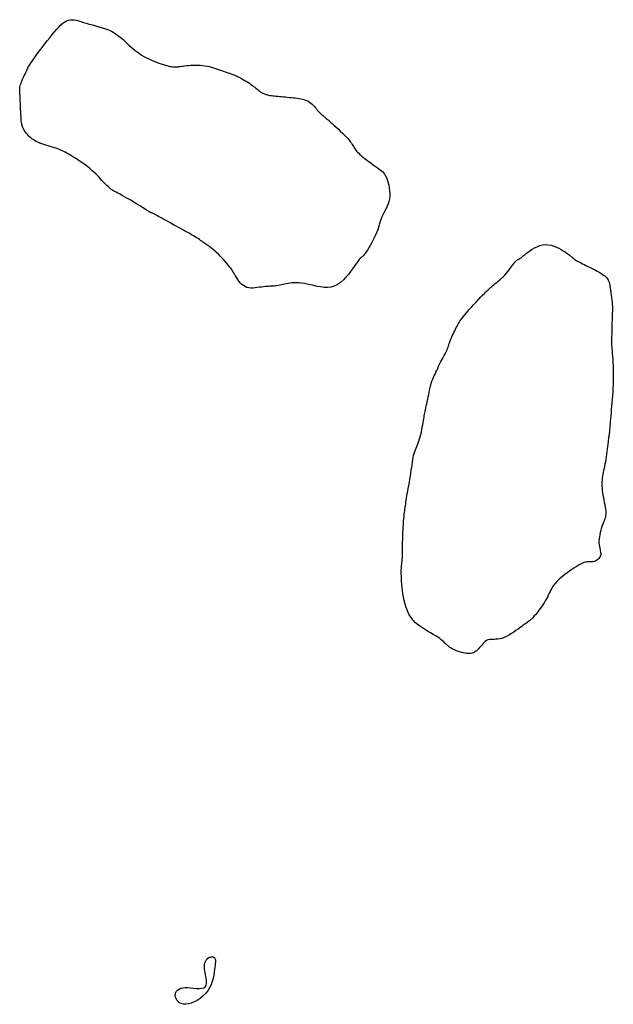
# Model space of a CAD drawing. Header units: millimetres. Extents: x 32690613 to 32693367, y 5343692 to 5344708.
# Tile 779 of 1009: x 32693155 to 32693175, y 5344028 to 5344061. Entities that reach past the tile are written whole.
import ezdxf

# ---------------------------------------------------------------- set-up
doc = ezdxf.new("R2010")
doc.units = ezdxf.units.MM
doc.header["$LTSCALE"] = 20
doc.layers.add('02-DGM_HL_492.50', color=92, linetype='Continuous')
doc.layers.add('02-DGM_HL_493.00', color=102, linetype='Continuous')

msp = doc.modelspace()

# ---------------------------------------------------------------- linework, layer by layer
at = {"layer": '02-DGM_HL_492.50', "elevation": 492.5, "flags": 128}
for points in [[(32693163.615, 5344052.13), (32693163.57, 5344052.126), (32693163.525, 5344052.123), (32693163.479, 5344052.121), (32693163.432, 5344052.12), (32693163.383, 5344052.118), (32693163.331, 5344052.116), (32693163.276, 5344052.112), (32693163.216, 5344052.105), (32693163.151, 5344052.096), (32693163.083, 5344052.086), (32693163.012, 5344052.075), (32693162.94, 5344052.067), (32693162.868, 5344052.062), (32693162.797, 5344052.062), (32693162.729, 5344052.069), (32693162.665, 5344052.085), (32693162.606, 5344052.109), (32693162.552, 5344052.143), (32693162.502, 5344052.183), (32693162.457, 5344052.228), (32693162.415, 5344052.277), (32693162.378, 5344052.327), (32693162.343, 5344052.378), (32693162.312, 5344052.428), (32693162.284, 5344052.476), (32693162.257, 5344052.522), (32693162.23, 5344052.567), (32693162.203, 5344052.612), (32693162.174, 5344052.658), (32693162.141, 5344052.705), (32693162.104, 5344052.756), (32693162.062, 5344052.81), (32693162.013, 5344052.869), (32693161.96, 5344052.931), (32693161.902, 5344052.994), (32693161.842, 5344053.058), (32693161.782, 5344053.121), (32693161.722, 5344053.18), (32693161.665, 5344053.236), (32693161.612, 5344053.285), (32693161.563, 5344053.328), (32693161.519, 5344053.364), (32693161.479, 5344053.395), (32693161.443, 5344053.423), (32693161.408, 5344053.447), (32693161.375, 5344053.469), (32693161.343, 5344053.491), (32693161.311, 5344053.512), (32693161.279, 5344053.535), (32693161.245, 5344053.559), (32693161.21, 5344053.585), (32693161.173, 5344053.611), (32693161.134, 5344053.639), (32693161.093, 5344053.668), (32693161.049, 5344053.698), (32693161.001, 5344053.728), (32693160.95, 5344053.76), (32693160.895, 5344053.793), (32693160.837, 5344053.827), (32693160.774, 5344053.863), (32693160.708, 5344053.9), (32693160.638, 5344053.938), (32693160.564, 5344053.979), (32693160.486, 5344054.022), (32693160.404, 5344054.067), (32693160.32, 5344054.113), (32693160.235, 5344054.159), (32693160.151, 5344054.206), (32693160.068, 5344054.251), (32693159.989, 5344054.294), (32693159.915, 5344054.335), (32693159.847, 5344054.372), (32693159.787, 5344054.405), (32693159.734, 5344054.434), (32693159.688, 5344054.459), (32693159.648, 5344054.481), (32693159.614, 5344054.499), (32693159.584, 5344054.515), (32693159.558, 5344054.528), (32693159.536, 5344054.539), (32693159.516, 5344054.548), (32693159.499, 5344054.556), (32693159.484, 5344054.562), (32693159.471, 5344054.568), (32693159.458, 5344054.573), (32693159.447, 5344054.577), (32693159.436, 5344054.582), (32693159.426, 5344054.588), (32693159.415, 5344054.594), (32693159.402, 5344054.602), (32693159.386, 5344054.613), (32693159.366, 5344054.626), (32693159.339, 5344054.644), (32693159.305, 5344054.666), (32693159.262, 5344054.693), (32693159.209, 5344054.727), (32693159.144, 5344054.768), (32693159.07, 5344054.814), (32693158.989, 5344054.863), (32693158.904, 5344054.915), (32693158.817, 5344054.967), (32693158.731, 5344055.018), (32693158.648, 5344055.065), (32693158.572, 5344055.109), (32693158.503, 5344055.146), (32693158.441, 5344055.179), (32693158.386, 5344055.207), (32693158.337, 5344055.233), (32693158.292, 5344055.256), (32693158.251, 5344055.28), (32693158.212, 5344055.303), (32693158.175, 5344055.328), (32693158.138, 5344055.356), (32693158.102, 5344055.387), (32693158.065, 5344055.42), (32693158.028, 5344055.456), (32693157.99, 5344055.494), (32693157.95, 5344055.536), (32693157.908, 5344055.58), (32693157.864, 5344055.628), (32693157.818, 5344055.678), (32693157.768, 5344055.731), (32693157.715, 5344055.785), (32693157.659, 5344055.842), (32693157.598, 5344055.9), (32693157.534, 5344055.959), (32693157.465, 5344056.018), (32693157.392, 5344056.078), (32693157.313, 5344056.137), (32693157.232, 5344056.196), (32693157.148, 5344056.253), (32693157.065, 5344056.308), (32693156.983, 5344056.36), (32693156.904, 5344056.409), (32693156.83, 5344056.454), (32693156.762, 5344056.494), (32693156.701, 5344056.529), (32693156.647, 5344056.56), (32693156.598, 5344056.586), (32693156.55, 5344056.61), (32693156.504, 5344056.631), (32693156.457, 5344056.651), (32693156.406, 5344056.67), (32693156.351, 5344056.688), (32693156.29, 5344056.707), (32693156.224, 5344056.727), (32693156.154, 5344056.747), (32693156.082, 5344056.768), (32693156.01, 5344056.79), (32693155.938, 5344056.813), (32693155.868, 5344056.837), (32693155.802, 5344056.862), (32693155.741, 5344056.889), (32693155.685, 5344056.917), (32693155.634, 5344056.946), (32693155.586, 5344056.976), (32693155.543, 5344057.006), (32693155.504, 5344057.038), (32693155.468, 5344057.069), (32693155.436, 5344057.1), (32693155.406, 5344057.132), (32693155.379, 5344057.163), (32693155.355, 5344057.194), (32693155.333, 5344057.224), (32693155.314, 5344057.253), (32693155.296, 5344057.282), (32693155.28, 5344057.308), (32693155.266, 5344057.334), (32693155.253, 5344057.358), (32693155.242, 5344057.381), (32693155.231, 5344057.406), (32693155.222, 5344057.434), (32693155.214, 5344057.466), (32693155.206, 5344057.504), (32693155.2, 5344057.549), (32693155.193, 5344057.602), (32693155.188, 5344057.666), (32693155.183, 5344057.737), (32693155.178, 5344057.814), (32693155.174, 5344057.894), (32693155.17, 5344057.974), (32693155.167, 5344058.052), (32693155.164, 5344058.125), (32693155.161, 5344058.192), (32693155.159, 5344058.25), (32693155.157, 5344058.3), (32693155.155, 5344058.343), (32693155.153, 5344058.38), (32693155.151, 5344058.413), (32693155.15, 5344058.442), (32693155.148, 5344058.469), (32693155.145, 5344058.495), (32693155.143, 5344058.522), (32693155.14, 5344058.549), (32693155.139, 5344058.578), (32693155.138, 5344058.608), (32693155.139, 5344058.64), (32693155.143, 5344058.674), (32693155.148, 5344058.711), (32693155.158, 5344058.752), (32693155.17, 5344058.796), (32693155.186, 5344058.842), (32693155.204, 5344058.891), (32693155.225, 5344058.942), (32693155.246, 5344058.994), (32693155.269, 5344059.045), (32693155.292, 5344059.097), (32693155.315, 5344059.147), (32693155.337, 5344059.196), (32693155.359, 5344059.245), (32693155.384, 5344059.295), (32693155.412, 5344059.348), (32693155.445, 5344059.405), (32693155.483, 5344059.469), (32693155.529, 5344059.54), (32693155.583, 5344059.621), (32693155.647, 5344059.712), (32693155.719, 5344059.811), (32693155.797, 5344059.916), (32693155.88, 5344060.025), (32693155.965, 5344060.136), (32693156.051, 5344060.245), (32693156.136, 5344060.351), (32693156.218, 5344060.452), (32693156.295, 5344060.545), (32693156.368, 5344060.629), (32693156.438, 5344060.704), (32693156.504, 5344060.771), (32693156.569, 5344060.827), (32693156.632, 5344060.873), (32693156.693, 5344060.908), (32693156.755, 5344060.931), (32693156.817, 5344060.944), (32693156.881, 5344060.946), (32693156.947, 5344060.94), (32693157.016, 5344060.926), (32693157.089, 5344060.907), (32693157.168, 5344060.883), (32693157.252, 5344060.857), (32693157.343, 5344060.829), (32693157.441, 5344060.802), (32693157.546, 5344060.774), (32693157.654, 5344060.745), (32693157.763, 5344060.715), (32693157.873, 5344060.682), (32693157.98, 5344060.646), (32693158.083, 5344060.606), (32693158.18, 5344060.563), (32693158.269, 5344060.514), (32693158.35, 5344060.461), (32693158.426, 5344060.406), (32693158.497, 5344060.347), (32693158.565, 5344060.287), (32693158.63, 5344060.226), (32693158.694, 5344060.164), (32693158.759, 5344060.104), (32693158.824, 5344060.045), (32693158.891, 5344059.987), (32693158.96, 5344059.931), (32693159.031, 5344059.877), (32693159.104, 5344059.826), (32693159.179, 5344059.777), (32693159.256, 5344059.73), (32693159.336, 5344059.687), (32693159.418, 5344059.646), (32693159.502, 5344059.608), (32693159.587, 5344059.573), (32693159.67, 5344059.541), (32693159.751, 5344059.512), (32693159.828, 5344059.486), (32693159.901, 5344059.463), (32693159.967, 5344059.443), (32693160.027, 5344059.426), (32693160.081, 5344059.412), (32693160.129, 5344059.401), (32693160.172, 5344059.393), (32693160.212, 5344059.386), (32693160.249, 5344059.383), (32693160.284, 5344059.381), (32693160.318, 5344059.381), (32693160.353, 5344059.384), (32693160.388, 5344059.387), (32693160.424, 5344059.392), (32693160.464, 5344059.398), (32693160.507, 5344059.405), (32693160.554, 5344059.412), (32693160.607, 5344059.419), (32693160.665, 5344059.425), (32693160.731, 5344059.431), (32693160.803, 5344059.436), (32693160.879, 5344059.439), (32693160.958, 5344059.441), (32693161.039, 5344059.44), (32693161.12, 5344059.437), (32693161.201, 5344059.431), (32693161.28, 5344059.421), (32693161.355, 5344059.408), (32693161.428, 5344059.392), (32693161.498, 5344059.374), (32693161.566, 5344059.353), (32693161.632, 5344059.331), (32693161.697, 5344059.309), (32693161.761, 5344059.286), (32693161.824, 5344059.263), (32693161.888, 5344059.241), (32693161.951, 5344059.22), (32693162.014, 5344059.199), (32693162.078, 5344059.177), (32693162.141, 5344059.155), (32693162.205, 5344059.131), (32693162.268, 5344059.106), (32693162.332, 5344059.078), (32693162.395, 5344059.048), (32693162.459, 5344059.016), (32693162.521, 5344058.982), (32693162.582, 5344058.947), (32693162.641, 5344058.912), (32693162.697, 5344058.876), (32693162.751, 5344058.84), (32693162.801, 5344058.805), (32693162.848, 5344058.771), (32693162.89, 5344058.738), (32693162.93, 5344058.707), (32693162.968, 5344058.677), (32693163.003, 5344058.648), (32693163.037, 5344058.621), (32693163.07, 5344058.596), (32693163.102, 5344058.573), (32693163.134, 5344058.552), (32693163.167, 5344058.533), (32693163.2, 5344058.515), (32693163.234, 5344058.499), (32693163.269, 5344058.485), (32693163.306, 5344058.472), (32693163.345, 5344058.461), (32693163.387, 5344058.45), (32693163.431, 5344058.441), (32693163.478, 5344058.434), (32693163.527, 5344058.427), (32693163.579, 5344058.42), (32693163.634, 5344058.415), (32693163.691, 5344058.409), (32693163.75, 5344058.404), (32693163.812, 5344058.398), (32693163.876, 5344058.393), (32693163.941, 5344058.387), (32693164.007, 5344058.381), (32693164.074, 5344058.375), (32693164.141, 5344058.368), (32693164.207, 5344058.361), (32693164.271, 5344058.354), (32693164.333, 5344058.346), (32693164.393, 5344058.337), (32693164.45, 5344058.327), (32693164.505, 5344058.316), (32693164.557, 5344058.302), (32693164.608, 5344058.286), (32693164.655, 5344058.267), (32693164.701, 5344058.244), (32693164.745, 5344058.216), (32693164.787, 5344058.185), (32693164.827, 5344058.149), (32693164.865, 5344058.111), (32693164.902, 5344058.071), (32693164.937, 5344058.031), (32693164.97, 5344057.991), (32693165.001, 5344057.954), (32693165.031, 5344057.918), (32693165.06, 5344057.887), (32693165.087, 5344057.858), (32693165.113, 5344057.833), (32693165.138, 5344057.81), (32693165.161, 5344057.789), (32693165.184, 5344057.77), (32693165.207, 5344057.752), (32693165.228, 5344057.735), (32693165.25, 5344057.718), (32693165.272, 5344057.7), (32693165.296, 5344057.68), (32693165.324, 5344057.657), (32693165.356, 5344057.63), (32693165.393, 5344057.598), (32693165.437, 5344057.559), (32693165.489, 5344057.512), (32693165.549, 5344057.457), (32693165.616, 5344057.396), (32693165.688, 5344057.33), (32693165.761, 5344057.261), (32693165.833, 5344057.191), (32693165.902, 5344057.122), (32693165.966, 5344057.057), (32693166.022, 5344056.997), (32693166.068, 5344056.944), (32693166.105, 5344056.897), (32693166.134, 5344056.856), (32693166.159, 5344056.818), (32693166.179, 5344056.784), (32693166.197, 5344056.753), (32693166.214, 5344056.722), (32693166.232, 5344056.692), (32693166.253, 5344056.661), (32693166.276, 5344056.629), (32693166.303, 5344056.595), (32693166.335, 5344056.56), (32693166.371, 5344056.523), (32693166.412, 5344056.484), (32693166.46, 5344056.442), (32693166.514, 5344056.397), (32693166.574, 5344056.349), (32693166.64, 5344056.299), (32693166.709, 5344056.248), (32693166.78, 5344056.197), (32693166.85, 5344056.146), (32693166.918, 5344056.097), (32693166.981, 5344056.052), (32693167.039, 5344056.01), (32693167.088, 5344055.972), (32693167.131, 5344055.938), (32693167.168, 5344055.904), (32693167.2, 5344055.87), (32693167.229, 5344055.833), (32693167.254, 5344055.791), (32693167.278, 5344055.743), (32693167.301, 5344055.686), (32693167.325, 5344055.62), (32693167.347, 5344055.545), (32693167.367, 5344055.463), (32693167.384, 5344055.376), (32693167.396, 5344055.286), (32693167.403, 5344055.194), (32693167.402, 5344055.103), (32693167.392, 5344055.014), (32693167.374, 5344054.928), (32693167.348, 5344054.846), (32693167.316, 5344054.768), (32693167.28, 5344054.693), (32693167.242, 5344054.621), (32693167.205, 5344054.551), (32693167.169, 5344054.485), (32693167.138, 5344054.42), (32693167.112, 5344054.357), (32693167.09, 5344054.295), (32693167.071, 5344054.233), (32693167.054, 5344054.171), (32693167.036, 5344054.106), (32693167.016, 5344054.038), (32693166.992, 5344053.967), (32693166.964, 5344053.89), (32693166.929, 5344053.809), (32693166.889, 5344053.724), (32693166.845, 5344053.637), (32693166.799, 5344053.551), (32693166.752, 5344053.468), (32693166.706, 5344053.391), (32693166.662, 5344053.32), (32693166.622, 5344053.26), (32693166.586, 5344053.21), (32693166.555, 5344053.171), (32693166.528, 5344053.14), (32693166.504, 5344053.116), (32693166.484, 5344053.098), (32693166.465, 5344053.083), (32693166.449, 5344053.07), (32693166.433, 5344053.057), (32693166.418, 5344053.043), (32693166.402, 5344053.026), (32693166.385, 5344053.005), (32693166.364, 5344052.977), (32693166.339, 5344052.942), (32693166.308, 5344052.899), (32693166.27, 5344052.844), (32693166.224, 5344052.777), (32693166.168, 5344052.697), (32693166.104, 5344052.608), (32693166.031, 5344052.515), (32693165.951, 5344052.42), (32693165.863, 5344052.33), (32693165.769, 5344052.248), (32693165.669, 5344052.179), (32693165.564, 5344052.127), (32693165.454, 5344052.096), (32693165.341, 5344052.082), (32693165.225, 5344052.084), (32693165.11, 5344052.097), (32693164.995, 5344052.117), (32693164.882, 5344052.143), (32693164.773, 5344052.169), (32693164.669, 5344052.192), (32693164.571, 5344052.21), (32693164.48, 5344052.223), (32693164.394, 5344052.231), (32693164.313, 5344052.234), (32693164.237, 5344052.234), (32693164.166, 5344052.23), (32693164.098, 5344052.224), (32693164.034, 5344052.215), (32693163.974, 5344052.205), (32693163.916, 5344052.193), (32693163.861, 5344052.181), (32693163.808, 5344052.169), (32693163.758, 5344052.157), (32693163.709, 5344052.147), (32693163.661, 5344052.137)], [(32693171.718, 5344040.82), (32693171.654, 5344040.773), (32693171.584, 5344040.723), (32693171.509, 5344040.672), (32693171.431, 5344040.621), (32693171.351, 5344040.573), (32693171.272, 5344040.53), (32693171.194, 5344040.493), (32693171.119, 5344040.465), (32693171.048, 5344040.447), (32693170.982, 5344040.437), (32693170.92, 5344040.433), (32693170.861, 5344040.432), (32693170.806, 5344040.432), (32693170.753, 5344040.43), (32693170.704, 5344040.424), (32693170.656, 5344040.411), (32693170.611, 5344040.389), (32693170.568, 5344040.36), (32693170.526, 5344040.324), (32693170.486, 5344040.284), (32693170.448, 5344040.242), (32693170.411, 5344040.199), (32693170.375, 5344040.158), (32693170.34, 5344040.119), (32693170.306, 5344040.084), (32693170.272, 5344040.053), (32693170.239, 5344040.028), (32693170.204, 5344040.006), (32693170.167, 5344039.989), (32693170.129, 5344039.976), (32693170.087, 5344039.968), (32693170.042, 5344039.964), (32693169.994, 5344039.964), (32693169.942, 5344039.968), (32693169.887, 5344039.976), (32693169.832, 5344039.987), (32693169.776, 5344040), (32693169.72, 5344040.016), (32693169.666, 5344040.033), (32693169.613, 5344040.052), (32693169.564, 5344040.072), (32693169.518, 5344040.093), (32693169.474, 5344040.115), (32693169.433, 5344040.139), (32693169.394, 5344040.164), (32693169.357, 5344040.19), (32693169.322, 5344040.218), (32693169.289, 5344040.247), (32693169.257, 5344040.278), (32693169.225, 5344040.31), (32693169.19, 5344040.345), (32693169.152, 5344040.381), (32693169.109, 5344040.42), (32693169.058, 5344040.461), (32693168.998, 5344040.504), (32693168.927, 5344040.549), (32693168.844, 5344040.598), (32693168.752, 5344040.65), (32693168.653, 5344040.706), (32693168.551, 5344040.766), (32693168.449, 5344040.832), (32693168.35, 5344040.905), (32693168.257, 5344040.984), (32693168.173, 5344041.07), (32693168.1, 5344041.165), (32693168.038, 5344041.267), (32693167.987, 5344041.374), (32693167.944, 5344041.485), (32693167.909, 5344041.598), (32693167.88, 5344041.713), (32693167.857, 5344041.828), (32693167.838, 5344041.941), (32693167.823, 5344042.052), (32693167.811, 5344042.158), (32693167.801, 5344042.26), (32693167.794, 5344042.357), (32693167.789, 5344042.447), (32693167.785, 5344042.53), (32693167.784, 5344042.606), (32693167.783, 5344042.673), (32693167.784, 5344042.731), (32693167.785, 5344042.781), (32693167.787, 5344042.823), (32693167.79, 5344042.86), (32693167.793, 5344042.891), (32693167.796, 5344042.918), (32693167.799, 5344042.941), (32693167.803, 5344042.963), (32693167.806, 5344042.984), (32693167.809, 5344043.005), (32693167.812, 5344043.028), (32693167.815, 5344043.055), (32693167.817, 5344043.087), (32693167.819, 5344043.126), (32693167.821, 5344043.173), (32693167.822, 5344043.231), (32693167.823, 5344043.299), (32693167.824, 5344043.376), (32693167.824, 5344043.462), (32693167.825, 5344043.555), (32693167.827, 5344043.652), (32693167.829, 5344043.753), (32693167.831, 5344043.855), (32693167.835, 5344043.957), (32693167.84, 5344044.057), (32693167.846, 5344044.155), (32693167.853, 5344044.249), (32693167.86, 5344044.338), (32693167.868, 5344044.423), (32693167.876, 5344044.502), (32693167.883, 5344044.573), (32693167.891, 5344044.637), (32693167.898, 5344044.693), (32693167.904, 5344044.74), (32693167.91, 5344044.781), (32693167.916, 5344044.815), (32693167.92, 5344044.844), (32693167.924, 5344044.868), (32693167.927, 5344044.889), (32693167.93, 5344044.906), (32693167.932, 5344044.92), (32693167.933, 5344044.933), (32693167.933, 5344044.943), (32693167.934, 5344044.953), (32693167.934, 5344044.961), (32693167.933, 5344044.968), (32693167.933, 5344044.975), (32693167.934, 5344044.982), (32693167.934, 5344044.989), (32693167.935, 5344044.998), (32693167.937, 5344045.011), (32693167.94, 5344045.029), (32693167.945, 5344045.054), (32693167.951, 5344045.088), (32693167.96, 5344045.132), (32693167.97, 5344045.188), (32693167.983, 5344045.258), (32693167.998, 5344045.339), (32693168.015, 5344045.429), (32693168.032, 5344045.527), (32693168.05, 5344045.628), (32693168.068, 5344045.732), (32693168.085, 5344045.836), (32693168.101, 5344045.938), (32693168.115, 5344046.035), (32693168.128, 5344046.127), (32693168.14, 5344046.215), (32693168.152, 5344046.298), (32693168.165, 5344046.377), (32693168.178, 5344046.451), (32693168.193, 5344046.521), (32693168.209, 5344046.586), (32693168.229, 5344046.647), (32693168.25, 5344046.706), (32693168.273, 5344046.762), (32693168.296, 5344046.819), (32693168.32, 5344046.876), (32693168.345, 5344046.935), (32693168.368, 5344046.998), (32693168.39, 5344047.065), (32693168.411, 5344047.138), (32693168.431, 5344047.215), (32693168.448, 5344047.295), (32693168.465, 5344047.376), (32693168.48, 5344047.456), (32693168.493, 5344047.533), (32693168.506, 5344047.606), (32693168.517, 5344047.672), (32693168.528, 5344047.732), (32693168.537, 5344047.785), (32693168.546, 5344047.835), (32693168.556, 5344047.882), (32693168.565, 5344047.93), (32693168.575, 5344047.979), (32693168.586, 5344048.033), (32693168.599, 5344048.092), (32693168.613, 5344048.159), (32693168.628, 5344048.232), (32693168.644, 5344048.308), (32693168.66, 5344048.386), (32693168.676, 5344048.463), (32693168.692, 5344048.538), (32693168.707, 5344048.608), (32693168.721, 5344048.672), (32693168.733, 5344048.727), (32693168.743, 5344048.774), (32693168.753, 5344048.815), (32693168.761, 5344048.849), (32693168.767, 5344048.877), (32693168.773, 5344048.901), (32693168.779, 5344048.921), (32693168.784, 5344048.938), (32693168.788, 5344048.953), (32693168.793, 5344048.967), (32693168.798, 5344048.982), (32693168.805, 5344048.999), (32693168.813, 5344049.019), (32693168.824, 5344049.043), (32693168.838, 5344049.074), (32693168.855, 5344049.112), (32693168.877, 5344049.159), (32693168.901, 5344049.213), (32693168.928, 5344049.273), (32693168.958, 5344049.337), (32693168.989, 5344049.403), (32693169.021, 5344049.471), (32693169.054, 5344049.538), (32693169.086, 5344049.603), (32693169.118, 5344049.665), (32693169.148, 5344049.724), (32693169.178, 5344049.78), (32693169.206, 5344049.833), (32693169.232, 5344049.883), (32693169.257, 5344049.931), (32693169.279, 5344049.977), (32693169.299, 5344050.021), (32693169.316, 5344050.063), (32693169.332, 5344050.104), (32693169.346, 5344050.145), (32693169.36, 5344050.186), (32693169.375, 5344050.228), (32693169.39, 5344050.272), (32693169.407, 5344050.318), (32693169.426, 5344050.367), (32693169.448, 5344050.419), (32693169.473, 5344050.475), (32693169.499, 5344050.531), (32693169.527, 5344050.588), (32693169.554, 5344050.645), (32693169.581, 5344050.699), (32693169.607, 5344050.751), (32693169.631, 5344050.799), (32693169.654, 5344050.842), (32693169.675, 5344050.883), (32693169.697, 5344050.922), (32693169.722, 5344050.963), (32693169.752, 5344051.007), (32693169.788, 5344051.055), (32693169.833, 5344051.111), (32693169.887, 5344051.177), (32693169.952, 5344051.252), (32693170.026, 5344051.336), (32693170.106, 5344051.424), (32693170.188, 5344051.515), (32693170.27, 5344051.604), (32693170.349, 5344051.689), (32693170.422, 5344051.766), (32693170.486, 5344051.832), (32693170.538, 5344051.885), (32693170.579, 5344051.927), (32693170.612, 5344051.958), (32693170.636, 5344051.981), (32693170.654, 5344051.997), (32693170.668, 5344052.008), (32693170.678, 5344052.017), (32693170.686, 5344052.024), (32693170.693, 5344052.031), (32693170.701, 5344052.04), (32693170.711, 5344052.051), (32693170.722, 5344052.063), (32693170.738, 5344052.078), (32693170.757, 5344052.096), (32693170.782, 5344052.118), (32693170.813, 5344052.144), (32693170.852, 5344052.174), (32693170.896, 5344052.209), (32693170.945, 5344052.248), (32693170.997, 5344052.29), (32693171.052, 5344052.336), (32693171.107, 5344052.386), (32693171.163, 5344052.438), (32693171.216, 5344052.494), (32693171.268, 5344052.552), (32693171.316, 5344052.611), (32693171.361, 5344052.67), (32693171.403, 5344052.727), (32693171.443, 5344052.782), (32693171.479, 5344052.832), (32693171.512, 5344052.877), (32693171.542, 5344052.915), (32693171.569, 5344052.945), (32693171.593, 5344052.968), (32693171.614, 5344052.985), (32693171.634, 5344052.998), (32693171.652, 5344053.008), (32693171.669, 5344053.015), (32693171.685, 5344053.022), (32693171.7, 5344053.03), (32693171.716, 5344053.039), (32693171.732, 5344053.051), (32693171.751, 5344053.066), (32693171.774, 5344053.085), (32693171.801, 5344053.107), (32693171.834, 5344053.135), (32693171.874, 5344053.167), (32693171.923, 5344053.205), (32693171.98, 5344053.249), (32693172.046, 5344053.296), (32693172.12, 5344053.345), (32693172.199, 5344053.391), (32693172.284, 5344053.432), (32693172.373, 5344053.466), (32693172.464, 5344053.49), (32693172.557, 5344053.501), (32693172.651, 5344053.497), (32693172.744, 5344053.481), (32693172.835, 5344053.454), (32693172.923, 5344053.419), (32693173.006, 5344053.379), (32693173.083, 5344053.337), (32693173.152, 5344053.295), (32693173.213, 5344053.256), (32693173.265, 5344053.221), (32693173.307, 5344053.192), (32693173.342, 5344053.167), (32693173.371, 5344053.145), (32693173.395, 5344053.125), (32693173.415, 5344053.108), (32693173.433, 5344053.092), (32693173.45, 5344053.077), (32693173.466, 5344053.062), (32693173.483, 5344053.047), (32693173.502, 5344053.031), (32693173.522, 5344053.015), (32693173.546, 5344052.998), (32693173.574, 5344052.979), (32693173.606, 5344052.96), (32693173.643, 5344052.939), (32693173.685, 5344052.916), (32693173.733, 5344052.892), (32693173.786, 5344052.866), (32693173.842, 5344052.839), (32693173.901, 5344052.81), (32693173.963, 5344052.781), (32693174.025, 5344052.75), (32693174.089, 5344052.719), (32693174.153, 5344052.686), (32693174.216, 5344052.654), (32693174.277, 5344052.621), (32693174.336, 5344052.588), (32693174.391, 5344052.555), (32693174.443, 5344052.523), (32693174.489, 5344052.491), (32693174.53, 5344052.461), (32693174.565, 5344052.431), (32693174.593, 5344052.402), (32693174.617, 5344052.371), (32693174.637, 5344052.337), (32693174.654, 5344052.298), (32693174.668, 5344052.254), (32693174.681, 5344052.203), (32693174.693, 5344052.142), (32693174.705, 5344052.073), (32693174.718, 5344051.996), (32693174.729, 5344051.914), (32693174.741, 5344051.83), (32693174.751, 5344051.746), (32693174.76, 5344051.665), (32693174.768, 5344051.589), (32693174.774, 5344051.522), (32693174.778, 5344051.465), (32693174.78, 5344051.417), (32693174.781, 5344051.378), (32693174.781, 5344051.345), (32693174.78, 5344051.318), (32693174.779, 5344051.296), (32693174.777, 5344051.276), (32693174.775, 5344051.259), (32693174.774, 5344051.242), (32693174.772, 5344051.224), (32693174.771, 5344051.203), (32693174.77, 5344051.178), (32693174.77, 5344051.148), (32693174.769, 5344051.11), (32693174.767, 5344051.064), (32693174.766, 5344051.007), (32693174.764, 5344050.939), (32693174.763, 5344050.862), (32693174.761, 5344050.779), (32693174.759, 5344050.694), (32693174.757, 5344050.609), (32693174.755, 5344050.528), (32693174.753, 5344050.453), (32693174.752, 5344050.388), (32693174.75, 5344050.335), (32693174.75, 5344050.292), (32693174.749, 5344050.255), (32693174.75, 5344050.22), (32693174.751, 5344050.185), (32693174.754, 5344050.147), (32693174.757, 5344050.101), (32693174.762, 5344050.045), (32693174.768, 5344049.976), (32693174.775, 5344049.895), (32693174.783, 5344049.804), (32693174.79, 5344049.703), (32693174.797, 5344049.595), (32693174.803, 5344049.481), (32693174.807, 5344049.363), (32693174.809, 5344049.243), (32693174.809, 5344049.121), (32693174.807, 5344048.998), (32693174.802, 5344048.876), (32693174.796, 5344048.753), (32693174.789, 5344048.63), (32693174.781, 5344048.509), (32693174.772, 5344048.388), (32693174.762, 5344048.269), (32693174.752, 5344048.152), (32693174.743, 5344048.039), (32693174.733, 5344047.929), (32693174.724, 5344047.825), (32693174.715, 5344047.728), (32693174.707, 5344047.64), (32693174.7, 5344047.56), (32693174.694, 5344047.492), (32693174.69, 5344047.435), (32693174.686, 5344047.388), (32693174.683, 5344047.35), (32693174.681, 5344047.32), (32693174.679, 5344047.295), (32693174.677, 5344047.274), (32693174.675, 5344047.255), (32693174.673, 5344047.237), (32693174.67, 5344047.219), (32693174.667, 5344047.198), (32693174.663, 5344047.175), (32693174.659, 5344047.147), (32693174.654, 5344047.113), (32693174.648, 5344047.072), (32693174.642, 5344047.024), (32693174.634, 5344046.966), (32693174.626, 5344046.898), (32693174.618, 5344046.822), (32693174.608, 5344046.74), (32693174.598, 5344046.653), (32693174.586, 5344046.564), (32693174.574, 5344046.475), (32693174.561, 5344046.388), (32693174.547, 5344046.305), (32693174.533, 5344046.227), (32693174.518, 5344046.155), (32693174.503, 5344046.086), (32693174.488, 5344046.021), (32693174.474, 5344045.958), (32693174.462, 5344045.896), (32693174.451, 5344045.835), (32693174.443, 5344045.772), (32693174.436, 5344045.709), (32693174.433, 5344045.643), (32693174.432, 5344045.576), (32693174.433, 5344045.507), (32693174.437, 5344045.436), (32693174.444, 5344045.363), (32693174.453, 5344045.287), (32693174.465, 5344045.209), (32693174.479, 5344045.13), (32693174.494, 5344045.048), (32693174.51, 5344044.967), (32693174.526, 5344044.887), (32693174.539, 5344044.808), (32693174.55, 5344044.733), (32693174.557, 5344044.662), (32693174.559, 5344044.596), (32693174.555, 5344044.537), (32693174.546, 5344044.482), (32693174.532, 5344044.431), (32693174.515, 5344044.381), (32693174.496, 5344044.332), (32693174.475, 5344044.281), (32693174.453, 5344044.228), (32693174.431, 5344044.17), (32693174.41, 5344044.107), (32693174.391, 5344044.04), (32693174.373, 5344043.969), (32693174.358, 5344043.896), (32693174.346, 5344043.824), (32693174.338, 5344043.752), (32693174.333, 5344043.683), (32693174.333, 5344043.618), (32693174.338, 5344043.559), (32693174.346, 5344043.504), (32693174.357, 5344043.453), (32693174.368, 5344043.406), (32693174.378, 5344043.362), (32693174.386, 5344043.321), (32693174.39, 5344043.283), (32693174.39, 5344043.245), (32693174.383, 5344043.209), (32693174.37, 5344043.175), (32693174.352, 5344043.142), (32693174.331, 5344043.112), (32693174.305, 5344043.085), (32693174.278, 5344043.061), (32693174.248, 5344043.041), (32693174.218, 5344043.025), (32693174.187, 5344043.013), (32693174.156, 5344043.005), (32693174.125, 5344043.001), (32693174.094, 5344042.999), (32693174.062, 5344042.998), (32693174.031, 5344042.999), (32693174, 5344042.999), (32693173.968, 5344042.998), (32693173.937, 5344042.996), (32693173.905, 5344042.992), (32693173.871, 5344042.984), (32693173.834, 5344042.973), (32693173.793, 5344042.958), (32693173.748, 5344042.937), (32693173.697, 5344042.91), (32693173.64, 5344042.877), (32693173.575, 5344042.837), (32693173.505, 5344042.791), (32693173.431, 5344042.74), (32693173.356, 5344042.687), (32693173.28, 5344042.631), (32693173.207, 5344042.576), (32693173.138, 5344042.522), (32693173.075, 5344042.471), (32693173.019, 5344042.424), (32693172.971, 5344042.38), (32693172.928, 5344042.338), (32693172.89, 5344042.297), (32693172.856, 5344042.256), (32693172.826, 5344042.213), (32693172.797, 5344042.169), (32693172.769, 5344042.121), (32693172.741, 5344042.07), (32693172.713, 5344042.014), (32693172.684, 5344041.956), (32693172.654, 5344041.895), (32693172.623, 5344041.832), (32693172.59, 5344041.768), (32693172.554, 5344041.704), (32693172.516, 5344041.64), (32693172.476, 5344041.576), (32693172.433, 5344041.514), (32693172.389, 5344041.454), (32693172.346, 5344041.396), (32693172.303, 5344041.343), (32693172.263, 5344041.293), (32693172.225, 5344041.248), (32693172.191, 5344041.209), (32693172.162, 5344041.176), (32693172.137, 5344041.148), (32693172.115, 5344041.125), (32693172.095, 5344041.105), (32693172.076, 5344041.087), (32693172.058, 5344041.071), (32693172.039, 5344041.056), (32693172.018, 5344041.04), (32693171.996, 5344041.023), (32693171.97, 5344041.004), (32693171.941, 5344040.982), (32693171.908, 5344040.957), (32693171.87, 5344040.93), (32693171.826, 5344040.898), (32693171.776, 5344040.861)]]:
    msp.add_lwpolyline(points, close=True, dxfattribs=at)
at = {"layer": '02-DGM_HL_493.00', "elevation": 493, "flags": 128}
msp.add_lwpolyline([(32693161.286, 5344028.931), (32693161.316, 5344028.984), (32693161.328, 5344029.052), (32693161.327, 5344029.133), (32693161.316, 5344029.223), (32693161.3, 5344029.316), (32693161.283, 5344029.41), (32693161.268, 5344029.5), (32693161.26, 5344029.583), (32693161.262, 5344029.656), (32693161.274, 5344029.718), (32693161.293, 5344029.77), (32693161.317, 5344029.813), (32693161.346, 5344029.848), (32693161.378, 5344029.875), (32693161.41, 5344029.896), (32693161.442, 5344029.91), (32693161.472, 5344029.919), (32693161.499, 5344029.924), (32693161.523, 5344029.923), (32693161.545, 5344029.92), (32693161.565, 5344029.912), (32693161.581, 5344029.902), (32693161.595, 5344029.889), (32693161.606, 5344029.875), (32693161.614, 5344029.859), (32693161.62, 5344029.84), (32693161.623, 5344029.816), (32693161.623, 5344029.787), (32693161.622, 5344029.751), (32693161.618, 5344029.705), (32693161.613, 5344029.65), (32693161.606, 5344029.583), (32693161.597, 5344029.504), (32693161.586, 5344029.414), (32693161.57, 5344029.316), (32693161.548, 5344029.212), (32693161.519, 5344029.106), (32693161.481, 5344029), (32693161.432, 5344028.895), (32693161.37, 5344028.795), (32693161.296, 5344028.703), (32693161.212, 5344028.619), (32693161.119, 5344028.544), (32693161.021, 5344028.48), (32693160.922, 5344028.427), (32693160.824, 5344028.387), (32693160.729, 5344028.361), (32693160.641, 5344028.35), (32693160.563, 5344028.354), (32693160.494, 5344028.373), (32693160.436, 5344028.402), (32693160.388, 5344028.441), (32693160.349, 5344028.487), (32693160.321, 5344028.537), (32693160.304, 5344028.59), (32693160.296, 5344028.642), (32693160.3, 5344028.693), (32693160.313, 5344028.741), (32693160.338, 5344028.784), (32693160.373, 5344028.823), (32693160.418, 5344028.855), (32693160.475, 5344028.88), (32693160.542, 5344028.897), (32693160.62, 5344028.905), (32693160.708, 5344028.904), (32693160.802, 5344028.897), (32693160.9, 5344028.887), (32693160.996, 5344028.878), (32693161.087, 5344028.875), (32693161.168, 5344028.88), (32693161.236, 5344028.897)], close=True, dxfattribs=at)

doc.saveas('drawing.dxf')
